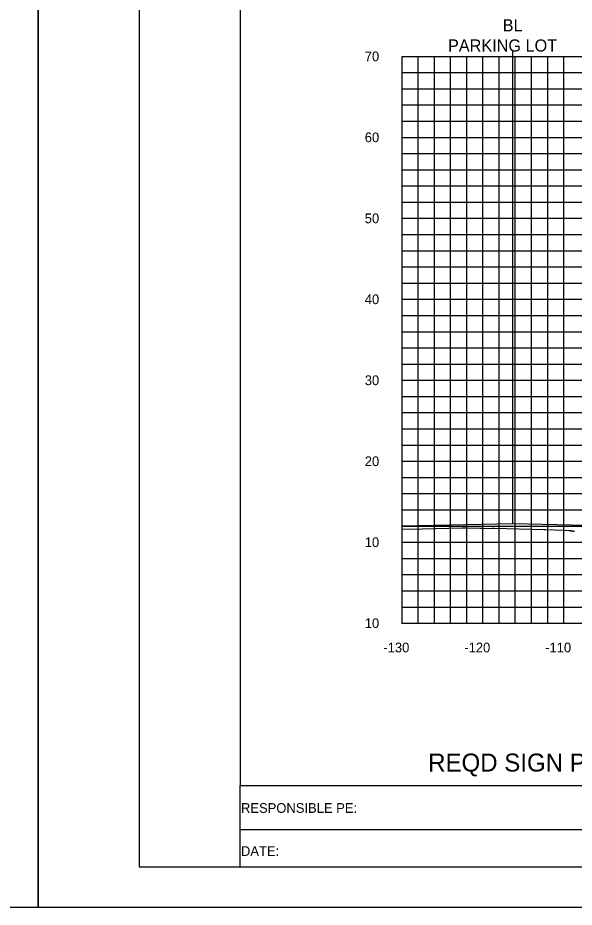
# Model space of a CAD drawing. Extents: x 1797809 to 2198143, y 249608 to 1237864.
# Drawn here: x 2196907.2 to 2196976, y 1237118 to 1237227.9 of the extents above; entities that cross this region are included whole.
import ezdxf

# ---------------------------------------------------------------- set-up
doc = ezdxf.new("R2010")
doc.units = 0
for name, color, linetype in [('10', 7, 'Continuous'), ('31', 7, 'Continuous'), ('60', 7, 'Continuous'), ('Default', 7, 'Continuous'), ('DESIGN - SHEET - Light Grid', 7, 'Continuous'), ('DESIGN - TRAFFIC CONTROL PERMANENT - Signs', 7, 'Continuous'), ('GSCOLORFILL', 7, 'Continuous'), ('GSOUTLINE', 7, 'Continuous'), ('GSSHT', 7, 'Continuous'), ('Level 45', 7, 'Continuous'), ('Level 55', 7, 'Continuous')]:
    doc.layers.add(name, color=color, linetype=linetype)

msp = doc.modelspace()

# ---------------------------------------------------------------- linework, layer by layer
at = {"layer": '60'}
for p, q in [((2196954.71, 1237153.11), (2196954.71, 1237223.11)), ((2196954.71, 1237153.11), (2197214.71, 1237153.11)), ((2196954.71, 1237153.05), (2196954.71, 1237153.11)), ((2196964.71, 1237153.05), (2196964.71, 1237153.11)), ((2196974.71, 1237153.05), (2196974.71, 1237153.11))]:
    msp.add_line(p, q, dxfattribs=at)
at = {"layer": 'Default'}
msp.add_line((2196968.39, 1237165.42), (2196968.39, 1237223.72), dxfattribs=at)
at = {"layer": 'DESIGN - SHEET - Light Grid'}
msp.add_lwpolyline([(2196954.71, 1237164.74), (2196957.21, 1237164.76), (2196962.12, 1237164.88), (2196962.43, 1237164.88), (2196962.78, 1237164.87), (2196964.32, 1237164.84), (2196964.41, 1237164.84), (2196964.54, 1237164.84), (2196965.83, 1237164.8), (2196965.9, 1237164.83), (2196966.08, 1237164.83), (2196972.23, 1237164.7), (2196972.46, 1237164.7), (2196974.71, 1237164.6), (2196975.36, 1237164.55), (2196975.39, 1237164.54), (2196975.42, 1237164.55), (2196975.42, 1237164.56), (2196975.45, 1237164.54), (2196975.48, 1237164.51), (2196975.53, 1237164.53), (2196975.58, 1237164.55), (2196975.58, 1237164.55), (2196975.59, 1237164.55), (2196975.6, 1237164.55), (2196975.68, 1237164.51), (2196975.75, 1237164.47), (2196975.76, 1237164.47), (2196975.82, 1237164.49), (2196975.88, 1237164.5), (2196975.89, 1237164.49), (2196975.93, 1237164.47), (2196975.98, 1237164.47), (2196976.03, 1237164.47)], dxfattribs=at)
at = {"layer": 'DESIGN - TRAFFIC CONTROL PERMANENT - Signs'}
msp.add_lwpolyline([(2196954.71, 1237165.13), (2196968.39, 1237165.42), (2196993.78, 1237164.85), (2197004.88, 1237164.6), (2197006.37, 1237164.48), (2197006.86, 1237164.44), (2197006.99, 1237164.81), (2197007.03, 1237164.94), (2197007.27, 1237164.94), (2197007.35, 1237164.94), (2197018.87, 1237165.05), (2197022.03, 1237165.08)], dxfattribs=at)
at = {"layer": 'GSCOLORFILL'}
for p, q in [((2196934.71, 1237123.04), (2196934.71, 1237133.05)), ((2196934.71, 1237127.65), (2197090.33, 1237127.65))]:
    msp.add_line(p, q, dxfattribs=at)
msp.add_lwpolyline([(2196922.21, 1237123.04), (2197244.71, 1237123.04), (2197244.71, 1237333.04), (2196922.21, 1237333.04)], close=True, dxfattribs=at)
at = {"layer": 'GSSHT'}
for p, q in [((2196954.71, 1237223.11), (2197214.71, 1237223.11)), ((2196956.71, 1237153.11), (2196956.71, 1237223.11)), ((2196958.71, 1237153.11), (2196958.71, 1237223.11)), ((2196960.71, 1237153.11), (2196960.71, 1237223.11)), ((2196962.71, 1237153.11), (2196962.71, 1237223.11)), ((2196964.71, 1237153.11), (2196964.71, 1237223.11)), ((2196966.71, 1237153.11), (2196966.71, 1237223.11)), ((2196968.71, 1237153.11), (2196968.71, 1237223.11)), ((2196970.71, 1237153.11), (2196970.71, 1237223.11)), ((2196972.71, 1237153.11), (2196972.71, 1237223.11)), ((2196974.71, 1237153.11), (2196974.71, 1237223.11)), ((2196954.71, 1237221.11), (2197214.71, 1237221.11)), ((2196954.71, 1237219.11), (2197214.71, 1237219.11)), ((2196954.71, 1237217.11), (2197214.71, 1237217.11)), ((2196954.71, 1237215.11), (2197214.71, 1237215.11)), ((2196954.71, 1237213.11), (2197214.71, 1237213.11)), ((2196954.71, 1237211.11), (2197214.71, 1237211.11)), ((2196954.71, 1237209.11), (2197214.71, 1237209.11)), ((2196954.71, 1237207.11), (2197214.71, 1237207.11)), ((2196954.71, 1237205.11), (2197214.71, 1237205.11)), ((2196954.71, 1237203.11), (2197214.71, 1237203.11)), ((2196954.71, 1237201.11), (2197214.71, 1237201.11)), ((2196954.71, 1237199.11), (2197214.71, 1237199.11)), ((2196954.71, 1237197.11), (2197214.71, 1237197.11)), ((2196954.71, 1237195.11), (2197214.71, 1237195.11)), ((2196954.71, 1237193.11), (2197214.71, 1237193.11)), ((2196954.71, 1237191.11), (2197214.71, 1237191.11)), ((2196954.71, 1237189.11), (2197214.71, 1237189.11)), ((2196954.71, 1237187.11), (2197214.71, 1237187.11)), ((2196954.71, 1237185.11), (2197214.71, 1237185.11)), ((2196954.71, 1237183.11), (2197214.71, 1237183.11)), ((2196954.71, 1237181.11), (2197214.71, 1237181.11)), ((2196954.71, 1237179.11), (2197214.71, 1237179.11)), ((2196954.71, 1237177.11), (2197214.71, 1237177.11)), ((2196954.71, 1237175.11), (2197214.71, 1237175.11)), ((2196954.71, 1237173.11), (2197214.71, 1237173.11)), ((2196954.71, 1237171.11), (2197214.71, 1237171.11)), ((2196954.71, 1237169.11), (2197214.71, 1237169.11)), ((2196954.71, 1237167.11), (2197214.71, 1237167.11)), ((2196954.71, 1237165.11), (2197214.71, 1237165.11)), ((2196954.71, 1237163.11), (2197214.71, 1237163.11)), ((2196954.71, 1237161.11), (2197214.71, 1237161.11)), ((2196954.71, 1237159.11), (2197214.71, 1237159.11)), ((2196954.71, 1237157.11), (2197214.71, 1237157.11)), ((2196954.71, 1237155.11), (2197214.71, 1237155.11))]:
    msp.add_line(p, q, dxfattribs=at)
for points in [[(2196569.71, 1237118.04), (2196909.71, 1237118.04), (2196909.71, 1237338.04), (2196569.71, 1237338.04)], [(2196909.71, 1237118.04), (2197249.71, 1237118.04), (2197249.71, 1237338.04), (2196909.71, 1237338.04)]]:
    msp.add_lwpolyline(points, close=True, dxfattribs=at)
at = {"layer": 'Level 45'}
msp.add_lwpolyline([(2196934.71, 1237133.05), (2197234.71, 1237133.05), (2197234.71, 1237323.05), (2196934.71, 1237323.05)], close=True, dxfattribs=at)

# ---------------------------------------------------------------- texts
at = {"layer": '10'}
for s, p in [('-130', (2196952.4, 1237149.51)), ('-120', (2196962.4, 1237149.51)), ('-110', (2196972.4, 1237149.51))]:
    msp.add_text(s, height=1.2, dxfattribs=at).set_placement(p)
at = {"layer": '31'}
for s, p in [('70', (2196950.1, 1237222.51)), ('60', (2196950.1, 1237212.51)), ('50', (2196950.1, 1237202.51)), ('40', (2196950.1, 1237192.51)), ('30', (2196950.1, 1237182.51)), ('20', (2196950.1, 1237172.51)), ('10', (2196950.1, 1237162.51)), ('10', (2196950.1, 1237152.51))]:
    msp.add_text(s, height=1.2, dxfattribs=at).set_placement(p)
at = {"layer": '60'}
for s, p in [('BL', (2196967.15, 1237226.2)), ('PARKING LOT', (2196960.39, 1237223.7))]:
    msp.add_text(s, height=1.5, dxfattribs=at).set_placement(p)
at = {"layer": 'GSOUTLINE'}
for s, p in [('RESPONSIBLE PE:', (2196934.8, 1237129.69)), ('DATE:', (2196934.8, 1237124.37))]:
    msp.add_text(s, height=1.2, rotation=360, dxfattribs=at).set_placement(p)
at = {"layer": 'Level 55'}
msp.add_text('REQD SIGN PANEL AREA = 40.50 S.F., DESIGN WIND VELOCITY 100 MPH', height=2.2209, dxfattribs=at).set_placement((2196957.94, 1237134.79))

doc.saveas('drawing.dxf')
